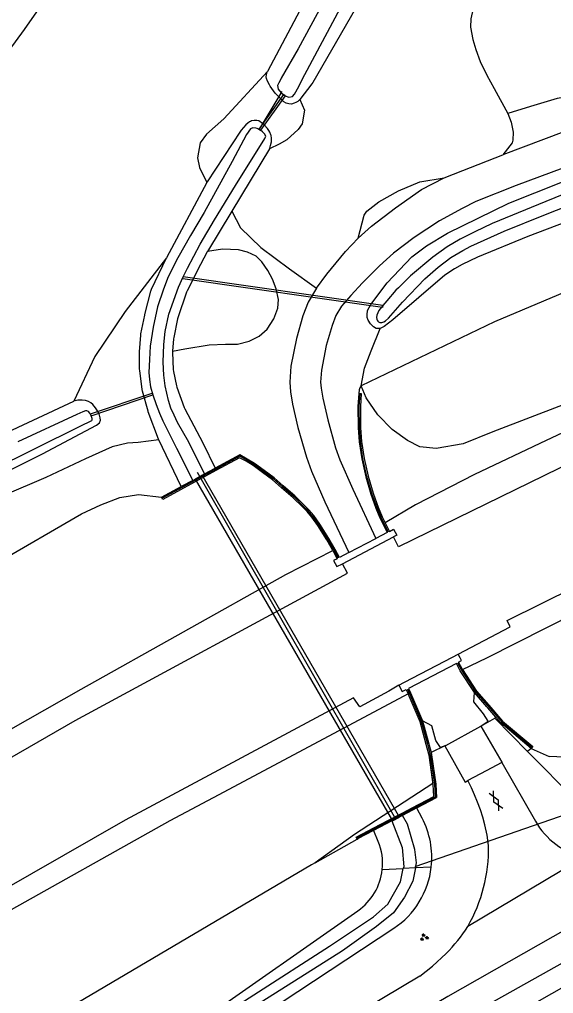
# Model space of a CAD drawing. Extents: x 135990 to 139000, y 393500 to 396000.
# Drawn here: x 136752.1 to 136805.8, y 395687.3 to 395785.4 of the extents above; entities that cross this region are included whole.
import ezdxf

# ---------------------------------------------------------------- set-up
doc = ezdxf.new("R2010")
doc.units = 0
for name, color, linetype in [('gg-afsc-faunaraster', 7, 'Continuous'), ('gg-afsc-muur', 7, 'Continuous'), ('gg-knt-BGT kruinlijn', 7, 'Continuous'), ('gg-knt-bronhoudergrens', 7, 'Continuous'), ('gg-knt-verharding', 7, 'Continuous'), ('gg-kntw-beschoeiing', 7, 'Continuous'), ('gg-kntw-bovenkant insteek waterloop', 7, 'Continuous'), ('gg-kwrk-duiker nz buis', 7, 'Continuous'), ('gg-kwrk-faunavoorziening', 7, 'Continuous'), ('gt-symb-gesloten verharding', 7, 'Continuous'), ('gt-symb-groenvak', 7, 'Continuous'), ('gx-grn-maaiveld', 7, 'Continuous')]:
    doc.layers.add(name, color=color, linetype=linetype)

# ---------------------------------------------------------------- blocks, each defined once
blk = doc.blocks.new('gt0-GESVH1')
at = {"layer": 'gt-symb-gesloten verharding'}
for p, q in [((-0.992, -0.261), (0.008, 0.239)), ((0.008, -0.261), (-0.992, 0.239)), ((0.008, 0.239), (1.008, -0.261)), ((1.008, 0.239), (0.008, -0.261))]:
    blk.add_line(p, q, dxfattribs=at)
blk = doc.blocks.new('gt0-GRVAK')
at = {"layer": 'gt-symb-groenvak'}
for p, q in [((-0.11, 0.189), (-0.228, 0.24)), ((-0.182, 0.153), (0.088, 0.153)), ((-0.091, 0.211), (-0.156, 0.322)), ((-0.047, 0.214), (-0.047, 0.393)), ((-0.004, 0.211), (0.061, 0.322)), ((0.015, 0.189), (0.133, 0.24)), ((0.262, -0.052), (0.197, 0.059)), ((0.305, -0.049), (0.305, 0.13)), ((0.349, -0.052), (0.414, 0.059)), ((-0.245, -0.228), (-0.363, -0.177)), ((-0.318, -0.264), (-0.047, -0.264)), ((-0.226, -0.206), (-0.291, -0.095)), ((-0.183, -0.203), (-0.183, -0.024)), ((-0.139, -0.206), (-0.074, -0.095)), ((-0.12, -0.228), (-0.002, -0.177)), ((0.243, -0.074), (0.125, -0.023)), ((0.17, -0.11), (0.441, -0.11)), ((0.368, -0.074), (0.486, -0.023))]:
    blk.add_line(p, q, dxfattribs=at)

msp = doc.modelspace()

# ---------------------------------------------------------------- linework, layer by layer
at = {"layer": 'gg-afsc-faunaraster'}
msp.add_line((136803.226, 395711.711), (136810.73, 395704.091), dxfattribs=at)
at = {"layer": 'gg-afsc-muur'}
for p, q in [((136790.634, 395705.276), (136789.545, 395704.707)), ((136792.063, 395706.022), (136790.634, 395705.276)), ((136789.545, 395704.707), (136787.726, 395703.757)), ((136787.726, 395703.757), (136786.183, 395702.951))]:
    msp.add_line(p, q, dxfattribs=at)
for points in [[(136796.166, 395720.631), (136796.555, 395719.871), (136797.978, 395717.703), (136799.217, 395716.281), (136800.62, 395714.671), (136803.663, 395712.117)], [(136791.124, 395718.005), (136791.319, 395717.545), (136792.516, 395714.736), (136793.141, 395712.427), (136793.431, 395711.352), (136793.857, 395708.399), (136793.926, 395707.107), (136791.658, 395705.919), (136790.657, 395705.395), (136789.285, 395704.676), (136787.814, 395703.906), (136786.023, 395702.967)]]:
    msp.add_lwpolyline(points, dxfattribs=at)
at = {"layer": 'gg-knt-BGT kruinlijn'}
for p, q in [((136799.121, 395721.128), (136832.637, 395738.111)), ((136796.668, 395719.936), (136799.121, 395721.128)), ((136791.199, 395717.494), (136772.646, 395707.614)), ((136772.646, 395707.614), (136767.209, 395704.723)), ((136767.209, 395704.723), (136744.268, 395691.888))]:
    msp.add_line(p, q, dxfattribs=at)
for points in [[(136853.84, 395764.91), (136846.722, 395762.074), (136839.658, 395759.072), (136834.156, 395756.641), (136827.228, 395753.354), (136819.943, 395749.838), (136812.38, 395746.414), (136805.087, 395743.002), (136797.885, 395739.575), (136791.937, 395736.506), (136788.875, 395734.723)], [(136645.114, 395646.487), (136648.356, 395648.807), (136677.088, 395668.865), (136699.706, 395683.807), (136741.918, 395708.669), (136758.294, 395717.971), (136778.896, 395729.502), (136783.633, 395731.92)]]:
    msp.add_lwpolyline(points, dxfattribs=at)
at = {"layer": 'gg-knt-bronhoudergrens'}
msp.add_line((136808.862, 395701.028), (136797.191, 395694.088), dxfattribs=at)
at = {"layer": 'gg-knt-verharding'}
msp.add_line((136800.618, 395710.609), (136804.012, 395704.701), dxfattribs=at)
for points in [[(136811.741, 395696.447), (136810.424, 395695.698), (136795.197, 395687.033), (136774.799, 395674.937), (136759.213, 395665.03), (136757.373, 395663.827)], [(136792.383, 395689.09), (136793.662, 395690.101), (136795.024, 395691.377)], [(136792.383, 395689.09), (136773.569, 395677.903), (136762.418, 395670.892)]]:
    msp.add_lwpolyline(points, dxfattribs=at)
for centre, radius, start, end in [((136810.663, 395708.445), 7.632, 209.37357, 256.35171), ((136783.691, 395701.906), 15.6, 329.92467, 1.17266), ((136784.426, 395702.07), 15.056, 314.74474, 327.98206)]:
    msp.add_arc(centre, radius, start, end, dxfattribs=at)
at = {"layer": 'gg-kntw-beschoeiing'}
for p, q in [((136786.275, 395746.417), (136786.361, 395747.724)), ((136786.285, 395744.261), (136786.275, 395746.417)), ((136786.393, 395742.869), (136786.285, 395744.261)), ((136786.643, 395741.164), (136786.393, 395742.869)), ((136774.24, 395741.407), (136771.778, 395740.071)), ((136774.947, 395741.01), (136774.24, 395741.407)), ((136775.66, 395740.577), (136774.947, 395741.01)), ((136776.622, 395739.885), (136775.66, 395740.577)), ((136787.046, 395739.361), (136786.643, 395741.164)), ((136771.778, 395740.071), (136766.444, 395737.177)), ((136777.636, 395739.138), (136776.622, 395739.885)), ((136778.545, 395738.342), (136777.636, 395739.138)), ((136787.552, 395737.647), (136787.046, 395739.361)), ((136779.71, 395737.333), (136778.545, 395738.342)), ((136788.066, 395736.231), (136787.552, 395737.647)), ((136780.674, 395736.365), (136779.71, 395737.333)), ((136781.123, 395735.921), (136780.674, 395736.365)), ((136781.612, 395735.362), (136781.123, 395735.921)), ((136788.477, 395735.253), (136788.066, 395736.231)), ((136782.196, 395734.524), (136781.612, 395735.362)), ((136788.763, 395734.667), (136788.477, 395735.253)), ((136789.208, 395733.774), (136788.763, 395734.667)), ((136783.119, 395733.07), (136782.196, 395734.524)), ((136783.742, 395731.98), (136783.119, 395733.07)), ((136784.188, 395731.142), (136783.742, 395731.98))]:
    msp.add_line(p, q, dxfattribs=at)
at = {"layer": 'gg-kntw-bovenkant insteek waterloop'}
for p, q in [((136792.082, 395705.987), (136792.063, 395706.022)), ((136792.6, 395705.002), (136792.082, 395705.987)), ((136787.726, 395703.757), (136787.75, 395703.711)), ((136788.19, 395702.651), (136787.75, 395703.711))]:
    msp.add_line(p, q, dxfattribs=at)
for points in [[(136774.205, 395669.691), (136802.703, 395685.658), (136824.854, 395698.248), (136842.473, 395708.352)], [(136835.96, 395706.982), (136827.533, 395702.073), (136789.229, 395680.607), (136778.691, 395674.751), (136772.689, 395671.151), (136774.205, 395669.691)], [(136768.563, 395679.941), (136772.01, 395682.231), (136789.744, 395693.909)]]:
    msp.add_lwpolyline(points, dxfattribs=at)
at = {"layer": 'gg-kwrk-duiker nz buis'}
for p, q in [((136776.302, 395774.418), (136778.512, 395778.115)), ((136789.971, 395704.892), (136770.006, 395739.774)), ((136791.902, 395700.119), (136810.857, 395706.712))]:
    msp.add_line(p, q, dxfattribs=at)
at = {"layer": 'gg-kwrk-faunavoorziening'}
for p, q in [((136778.815, 395777.686), (136776.34, 395774.21)), ((136788.657, 395756.579), (136768.558, 395759.453)), ((136759.3, 395745.477), (136765.498, 395747.576))]:
    msp.add_line(p, q, dxfattribs=at)
for points in [[(136778.815, 395777.686), (136778.651, 395777.801), (136776.176, 395774.324), (136776.34, 395774.21)], [(136788.657, 395756.579), (136788.629, 395756.381), (136768.53, 395759.254), (136768.558, 395759.453)], [(136759.3, 395745.477), (136759.236, 395745.666), (136765.434, 395747.766), (136765.498, 395747.576)], [(136789.624, 395704.707), (136790.334, 395705.079), (136770.471, 395739.504), (136769.765, 395739.121), (136789.624, 395704.707)]]:
    msp.add_lwpolyline(points, dxfattribs=at)
at = {"layer": 'gx-grn-maaiveld'}
for p, q in [((136777.231, 395772.347), (136773.443, 395766.073)), ((136770.936, 395768.958), (136766.884, 395761.376)), ((136773.443, 395766.073), (136771.002, 395762.03)), ((136736.075, 395736.939), (136757.54, 395746.951)), ((136768.361, 395738.359), (136766.095, 395743.06)), ((136769.517, 395738.986), (136770.711, 395739.635)), ((136770.711, 395739.635), (136771.784, 395740.216)), ((136769.517, 395738.986), (136768.361, 395738.359)), ((136766.384, 395737.286), (136768.361, 395738.359)), ((136784.582, 395730.596), (136789.708, 395733.286)), ((136785.227, 395731.714), (136787.962, 395733.149)), ((136798.53, 395714.261), (136799.918, 395715.07)), ((136799.921, 395715.067), (136799.918, 395715.07)), ((136800.028, 395715.153), (136799.921, 395715.067)), ((136799.921, 395715.067), (136803.226, 395711.711)), ((136794.976, 395712.301), (136798.51, 395714.265)), ((136798.499, 395714.243), (136798.53, 395714.261)), ((136798.53, 395714.261), (136798.51, 395714.265)), ((136794.885, 395712.258), (136793.501, 395711.593)), ((136794.976, 395712.301), (136794.885, 395712.258)), ((136794.885, 395712.258), (136796.943, 395708.626)), ((136803.579, 395712.017), (136803.226, 395711.711)), ((136803.579, 395712.017), (136805.377, 395711.203)), ((136807.708, 395711.111), (136805.377, 395711.203)), ((136796.943, 395708.626), (136797.203, 395708.766)), ((136792.063, 395706.022), (136794.058, 395707.065)), ((136781.844, 395700.498), (136786.066, 395702.885)), ((136786.066, 395702.885), (136786.183, 395702.951)), ((136781.844, 395700.498), (136781.46, 395700.281)), ((136788.591, 395699.811), (136790.712, 395699.918)), ((136791.93, 395699.98), (136790.712, 395699.918)), ((136793.525, 395700.06), (136791.93, 395699.98))]:
    msp.add_line(p, q, dxfattribs=at)
for points in [[(136776.446, 395817.721), (136772.874, 395812.653), (136769.002, 395807.236), (136766.097, 395803.075), (136762.795, 395798.465), (136758.08, 395792.29), (136752.563, 395784.344), (136747.791, 395777.894), (136745.029, 395774.144), (136742.422, 395770.385), (136738.558, 395764.611), (136738.527, 395764.566), (136732.464, 395756.264), (136732.427, 395756.216), (136729.771, 395752.673), (136725.58, 395746.65)], [(136792.006, 395807.106), (136783.515, 395792.387), (136777.033, 395780.126)], [(136793.334, 395806.201), (136792.175, 395804.179), (136786.967, 395794.828), (136783.748, 395789.117), (136780.115, 395782.393), (136778.413, 395779.443), (136778.302, 395779.23), (136778.174, 395778.996), (136778.055, 395778.726), (136778.126, 395778.339), (136778.423, 395777.966), (136778.815, 395777.686)], [(136778.815, 395777.686), (136779.19, 395777.531), (136779.565, 395777.617), (136779.773, 395777.853), (136780.207, 395778.624), (136780.542, 395779.335), (136784.886, 395787.492), (136790.538, 395798.296), (136794.674, 395805.286)], [(136796.069, 395804.335), (136791.998, 395797.079), (136781.588, 395779.016), (136781.508, 395778.896), (136780.283, 395777.306)], [(136805.687, 395797.781), (136804.989, 395796.683), (136803.775, 395795.777), (136802.776, 395794.576), (136798.406, 395787.843), (136797.757, 395786.484), (136797.517, 395785.421), (136797.482, 395784.605), (136797.702, 395783.362), (136797.996, 395782.329), (136798.439, 395781.143), (136799.107, 395779.767), (136799.862, 395778.426), (136801.228, 395775.901)], [(136828.18, 395782.43), (136821.023, 395779.408), (136808.899, 395774.842), (136800.728, 395771.732)], [(136825.146, 395782.21), (136824.138, 395781.783), (136822.885, 395781.156), (136821.471, 395780.44), (136820.529, 395780.043), (136819.577, 395779.656), (136818.749, 395779.39), (136817.756, 395779.092), (136816.702, 395778.988), (136815.766, 395778.978), (136815.201, 395778.993), (136814.101, 395778.958), (136812.282, 395778.633), (136810.989, 395778.26), (136810.178, 395778.047), (136809.379, 395777.923), (136808.519, 395777.785), (136806.183, 395777.403), (136803.498, 395776.61), (136801.228, 395775.901)], [(136777.033, 395780.126), (136772.647, 395775.376), (136770.912, 395773.811), (136770.259, 395772.947), (136770.001, 395771.453), (136770.199, 395770.455), (136770.936, 395768.958)], [(136780.283, 395777.306), (136780.081, 395777.11), (136779.896, 395777.002), (136779.741, 395776.934), (136779.469, 395776.857), (136779.187, 395776.859), (136778.933, 395776.933), (136778.691, 395777.077), (136778.621, 395777.139), (136777.942, 395777.798), (136777.821, 395777.939), (136777.311, 395778.661), (136777.242, 395778.774), (136777.036, 395779.168), (136776.941, 395779.433), (136776.918, 395779.577), (136776.925, 395779.787), (136777, 395780.059), (136777.033, 395780.126)], [(136788.386, 395754.257), (136787.99, 395754.283), (136787.709, 395754.424), (136787.417, 395754.744), (136787.183, 395755.107), (136787.088, 395755.368), (136787.075, 395755.653), (136787.101, 395756.079), (136787.439, 395756.685), (136789.091, 395758.869), (136791.585, 395761.471), (136793.04, 395762.595), (136795.17, 395763.874), (136801.325, 395766.862), (136811.815, 395771.035), (136826.605, 395776.789), (136832.68, 395779.36)], [(136833.935, 395778.504), (136828.9, 395776.495), (136823.41, 395774.371), (136819.003, 395772.693), (136815.334, 395771.225), (136813.038, 395770.292), (136809.072, 395768.676), (136804.303, 395766.742), (136799.661, 395764.818), (136797.927, 395764.006), (136796.44, 395763.262), (136795.118, 395762.482), (136793.686, 395761.451), (136791.441, 395759.572), (136790.214, 395758.359), (136789.963, 395758.111), (136789.06, 395757.067), (136788.657, 395756.579)], [(136780.283, 395777.306), (136780.751, 395776.237), (136780.541, 395774.854), (136780.119, 395774.287), (136778.984, 395773.253), (136778.213, 395772.818), (136777.231, 395772.347)], [(136836.551, 395776.715), (136819.794, 395769.806), (136803.239, 395763.515), (136798.171, 395761.459), (136796.643, 395760.713), (136795.875, 395760.269), (136794.874, 395759.638), (136789.665, 395755.135), (136788.797, 395754.454), (136788.386, 395754.257)], [(136801.228, 395775.901), (136801.551, 395775.035), (136801.762, 395774.023), (136801.739, 395773.218), (136801.656, 395772.957), (136800.728, 395771.732)], [(136777.231, 395772.347), (136777.264, 395772.405), (136777.357, 395772.671), (136777.432, 395773.054), (136777.444, 395773.13), (136777.437, 395773.412), (136777.394, 395773.674), (136777.375, 395773.764), (136777.27, 395774.025), (136777.173, 395774.196), (136777.028, 395774.394), (136776.692, 395774.757), (136776.549, 395774.885), (136776.164, 395775.167), (136775.952, 395775.198), (136775.703, 395775.202), (136775.443, 395775.175), (136775.322, 395775.108), (136775.236, 395775.055), (136775.053, 395774.932), (136774.854, 395774.756), (136774.406, 395774.24), (136774.324, 395774.131), (136770.982, 395769.036), (136770.936, 395768.958)], [(136776.34, 395774.21), (136776.148, 395774.321), (136776.006, 395774.383), (136775.853, 395774.435), (136775.548, 395774.465), (136775.328, 395774.344), (136774.939, 395773.789), (136773.48, 395771.075), (136770.681, 395765.955), (136769.298, 395763.616), (136768.015, 395761.372), (136767.048, 395759.481), (136766.575, 395758.213), (136765.96, 395756.445), (136765.536, 395754.407), (136765.228, 395752.486), (136765.177, 395751.139), (136765.107, 395749.851), (136765.153, 395749.119), (136765.28, 395748.407), (136765.498, 395747.576)], [(136768.558, 395759.453), (136768.98, 395760.354), (136770.272, 395762.745), (136771.69, 395765.208), (136773.808, 395768.649), (136776.783, 395773.379), (136776.857, 395773.62), (136776.743, 395773.861), (136776.53, 395774.07), (136776.34, 395774.21)], [(136842.769, 395772.478), (136835.005, 395769.658), (136815.55, 395761.507), (136812.527, 395760.266), (136799.89, 395754.931), (136786.468, 395748.502)], [(136810.307, 395771.708), (136802.055, 395768.661), (136798.02, 395767.045), (136796.623, 395766.35), (136794.343, 395765.11), (136791.819, 395763.44), (136789.714, 395761.861), (136788.306, 395760.562), (136786.6, 395758.861), (136785.424, 395757.59), (136784.487, 395756.503), (136783.915, 395755.562), (136783.535, 395754.563), (136782.96, 395752.546), (136782.46, 395750.059), (136782.385, 395748.879), (136782.43, 395748.256), (136782.595, 395747.246), (136783.099, 395745.072), (136783.892, 395742.255), (136784.331, 395741.046), (136785.616, 395738.085), (136787.962, 395733.149)], [(136794.814, 395769.42), (136796.709, 395770.175), (136800.728, 395771.732)], [(136786.174, 395763.341), (136787.52, 395764.571), (136789.915, 395766.417), (136792.549, 395768.243), (136794.814, 395769.42)], [(136786.174, 395763.341), (136786.762, 395765.679), (136787.036, 395766.086), (136788.249, 395766.997), (136790.213, 395768.129), (136792.367, 395769.014), (136794.814, 395769.42)], [(136850.076, 395767.492), (136843.515, 395764.344), (136836.512, 395761.319), (136828.43, 395758.39), (136825.956, 395757.191), (136822.607, 395755.09), (136818.156, 395752.155), (136813.313, 395749.659), (136806.789, 395746.583), (136799.723, 395743.884), (136796.744, 395742.647), (136794.028, 395742.188), (136792.386, 395742.357), (136791.12, 395742.98), (136789.588, 395744.098), (136788.155, 395745.582), (136786.988, 395747.304), (136786.468, 395748.502)], [(136788.657, 395756.579), (136788.245, 395756.064), (136788.139, 395755.838), (136788.058, 395755.62), (136788.024, 395755.359), (136788.06, 395755.199), (136788.086, 395755.116), (136788.139, 395755.006), (136788.22, 395754.922), (136788.358, 395754.874), (136788.538, 395754.883), (136788.739, 395754.947), (136788.909, 395755.047), (136789.21, 395755.3), (136790.633, 395756.917), (136792.886, 395759.276), (136794.213, 395760.437), (136795.497, 395761.395), (136796.695, 395762.118), (136797.522, 395762.564), (136800.865, 395764.076), (136804.872, 395765.665), (136808.835, 395767.26)], [(136773.443, 395766.073), (136774.319, 395764.394), (136776.365, 395762.405), (136779.26, 395760.269), (136781.981, 395758.323)], [(136781.981, 395758.323), (136783.03, 395759.745), (136784.896, 395762.019), (136786.174, 395763.341)], [(136767.482, 395751.981), (136768.731, 395752.226), (136771.165, 395752.633), (136772.812, 395752.69), (136774.018, 395752.699), (136775.204, 395752.99), (136776.206, 395753.481), (136777.018, 395754.214), (136777.68, 395755.244), (136778.086, 395756.31), (136778.136, 395757.182), (136777.908, 395758.253), (136777.536, 395759.219), (136777.075, 395760.098), (136776.477, 395760.961), (136775.893, 395761.556), (136775.04, 395761.955), (136774.109, 395762.172), (136772.525, 395762.241), (136771.002, 395762.03)], [(136856.46, 395763.055), (136831.894, 395752.096), (136810.748, 395742.339), (136790.228, 395732.289), (136789.708, 395733.286)], [(136766.884, 395761.376), (136762.726, 395755.97), (136759.666, 395751.453), (136757.54, 395746.951)], [(136766.095, 395743.06), (136766.059, 395743.146), (136765.045, 395745.873), (136765.02, 395745.949), (136764.449, 395747.967), (136764.415, 395748.133), (136764.181, 395750.041), (136764.172, 395750.173), (136764.167, 395751.81), (136764.171, 395751.922), (136764.289, 395753.609), (136764.307, 395753.74), (136764.691, 395755.616), (136764.704, 395755.669), (136765.312, 395758.034), (136765.378, 395758.216), (136766.884, 395761.376)], [(136771.002, 395762.03), (136770.973, 395761.977), (136769.977, 395760.08), (136769.948, 395760.024), (136768.96, 395758.043), (136768.904, 395757.908), (136768.026, 395755.352), (136767.993, 395755.231), (136767.6, 395753.368), (136767.581, 395753.239), (136767.482, 395751.981)], [(136770.711, 395739.635), (136769.112, 395742.833), (136767.99, 395744.82), (136767.638, 395745.532), (136767.326, 395746.26), (136767.092, 395747.005), (136766.754, 395748.488), (136766.6, 395749.583), (136766.551, 395750.881), (136766.611, 395752.646), (136766.753, 395753.97), (136767.111, 395755.694), (136768.084, 395758.424), (136768.558, 395759.453)], [(136781.981, 395758.323), (136781.131, 395756.924), (136780.603, 395755.536), (136779.958, 395753.273), (136779.393, 395750.464), (136779.291, 395748.866), (136779.362, 395747.894), (136779.565, 395746.648), (136780.108, 395744.305), (136780.952, 395741.31), (136781.461, 395739.905), (136782.805, 395736.808), (136785.227, 395731.714)], [(136796.246, 395721.496), (136801.463, 395724.232), (136801.179, 395724.876), (136824.943, 395736.665), (136849.132, 395747.759), (136867.504, 395755.527)], [(136786.468, 395748.502), (136786.799, 395750.281), (136787.472, 395752.016), (136788.386, 395754.257)], [(136767.482, 395751.981), (136767.48, 395751.86), (136767.541, 395750.131), (136767.566, 395749.94), (136767.897, 395748.481), (136767.931, 395748.365), (136768.664, 395746.317), (136768.723, 395746.185), (136770.538, 395742.763), (136771.784, 395740.216)], [(136786.468, 395748.502), (136786.326, 395748.291), (136786.272, 395748.107), (136786.236, 395747.732)], [(136765.498, 395747.576), (136765.838, 395746.612), (136766.155, 395745.754), (136766.494, 395744.975), (136767.868, 395742.215), (136769.517, 395738.986)], [(136786.236, 395747.732), (136786.15, 395746.421), (136786.16, 395744.256), (136786.269, 395742.855), (136786.52, 395741.141), (136786.924, 395739.329), (136787.433, 395737.608), (136787.949, 395736.185), (136788.363, 395735.201), (136788.651, 395734.612), (136789.086, 395733.739), (136787.962, 395733.149)], [(136786.236, 395747.732), (136786.485, 395747.716), (136786.4, 395746.413), (136786.41, 395744.266), (136786.517, 395742.883), (136786.766, 395741.186), (136787.167, 395739.392), (136787.67, 395737.686), (136788.182, 395736.276), (136788.59, 395735.305), (136788.875, 395734.723)], [(136746.489, 395737.706), (136754.391, 395741.644), (136759.842, 395744.536), (136760.132, 395744.788), (136760.22, 395745.036), (136760.2, 395745.271), (136760.181, 395745.4), (136760.089, 395745.666), (136759.879, 395746.086), (136759.743, 395746.291), (136759.466, 395746.615), (136759.267, 395746.792), (136759.014, 395746.916), (136758.73, 395747.007), (136758.68, 395747.022), (136758.401, 395747.056), (136757.95, 395747.046), (136757.81, 395747.034), (136757.54, 395746.951)], [(136749.159, 395739.965), (136758.17, 395744.426), (136759.347, 395745.009), (136759.401, 395745.069), (136759.393, 395745.211), (136759.3, 395745.477)], [(136759.3, 395745.477), (136759.153, 395745.76), (136759.029, 395745.917), (136758.872, 395745.993), (136758.723, 395745.969), (136758.461, 395745.889), (136757.833, 395745.599), (136751.9, 395742.852)], [(136766.095, 395743.06), (136764.037, 395742.801), (136762.947, 395742.73), (136761.404, 395742.356), (136758.712, 395741.141), (136754.734, 395739.289), (136750.568, 395737.504)], [(136785.227, 395731.714), (136784.288, 395731.22), (136783.851, 395732.04), (136783.226, 395733.135), (136782.3, 395734.593), (136781.711, 395735.439), (136781.214, 395736.007), (136780.762, 395736.453), (136779.795, 395737.425), (136778.627, 395738.436), (136777.714, 395739.235), (136776.696, 395739.986), (136775.729, 395740.681), (136775.01, 395741.117), (136774.241, 395741.55), (136771.784, 395740.216)], [(136783.633, 395731.92), (136783.012, 395733.006), (136782.092, 395734.454), (136781.513, 395735.285), (136781.032, 395735.836), (136780.586, 395736.276), (136779.625, 395737.242), (136778.463, 395738.248), (136777.557, 395739.04), (136776.548, 395739.784), (136775.591, 395740.472), (136774.884, 395740.902), (136774.239, 395741.264), (136771.837, 395739.961), (136766.503, 395737.067), (136766.384, 395737.286)], [(136633.674, 395648.368), (136636.031, 395650.541), (136652.306, 395663.857), (136676.507, 395684.753), (136691.853, 395696.159), (136702.779, 395703.301), (136719.11, 395713.585), (136749.745, 395730.639), (136758.306, 395735.614), (136760.266, 395736.534), (136762.166, 395737.264), (136764.045, 395737.572), (136766.384, 395737.286)], [(136788.875, 395734.723), (136789.307, 395733.855), (136789.73, 395734.077), (136790.05, 395733.466), (136789.708, 395733.286)], [(136783.633, 395731.92), (136784.069, 395731.098), (136783.697, 395730.911), (136784.018, 395730.3), (136784.582, 395730.596)], [(136561.779, 395572.492), (136580.224, 395589.356), (136601.999, 395608.116), (136630.463, 395630.764), (136657.754, 395651.321), (136683.076, 395669.103), (136710.588, 395686.969), (136732.228, 395700.161), (136757.672, 395714.826), (136785.084, 395729.633), (136784.582, 395730.596)], [(136790.254, 395718.369), (136790.844, 395718.676), (136795.677, 395721.2), (136796.246, 395721.496)], [(136796.668, 395719.936), (136796.282, 395720.69), (136796.583, 395720.848), (136796.446, 395721.112), (136796.246, 395721.496)], [(136797.874, 395717.624), (136796.442, 395719.806), (136796.05, 395720.572), (136791.244, 395718.056), (136791.439, 395717.596), (136792.639, 395714.779)], [(136796.668, 395719.936), (136798.082, 395717.782), (136799.315, 395716.366), (136800.711, 395714.764), (136803.747, 395712.217), (136803.579, 395712.017)], [(136790.254, 395718.369), (136789.261, 395717.787), (136786.328, 395716.201), (136785.714, 395717.11), (136762.722, 395704.794), (136737.608, 395690.436), (136707.744, 395672.142), (136676.42, 395651.04), (136645.768, 395628.792), (136620.621, 395609.077), (136597.477, 395589.796), (136572.89, 395567.998)], [(136790.254, 395718.369), (136790.589, 395717.726), (136791.004, 395717.954), (136791.199, 395717.494)], [(136793.274, 395711.434), (136793.016, 395712.393), (136792.393, 395714.693), (136791.199, 395717.494)], [(136798.51, 395714.265), (136799.258, 395714.741), (136798.768, 395715.5), (136797.794, 395716.706), (136797.874, 395717.624)], [(136800.028, 395715.153), (136799.21, 395716.091), (136799.119, 395716.196), (136797.874, 395717.624)], [(136803.579, 395712.017), (136800.529, 395714.578), (136800.028, 395715.153)], [(136792.639, 395714.779), (136793.266, 395712.461), (136793.298, 395712.345), (136793.501, 395711.593)], [(136794.976, 395712.301), (136794.467, 395712.086), (136793.973, 395712.806), (136793.578, 395714.268), (136792.639, 395714.779)], [(136798.499, 395714.243), (136800.617, 395710.611), (136800.618, 395710.609)], [(136793.274, 395711.434), (136793.675, 395708.466), (136785.798, 395703.335), (136781.844, 395700.498)], [(136786.066, 395702.885), (136785.963, 395703.082), (136787.754, 395704.021), (136789.225, 395704.791), (136790.597, 395705.51), (136791.598, 395706.034), (136793.792, 395707.183), (136793.727, 395708.386), (136793.303, 395711.326), (136793.274, 395711.434)], [(136793.501, 395711.593), (136793.559, 395711.378), (136793.987, 395708.412), (136794.058, 395707.065)], [(136800.618, 395710.609), (136799.062, 395709.769), (136797.203, 395708.766)], [(136798.917, 395704.316), (136798.707, 395705.084), (136798.466, 395705.844), (136798.195, 395706.593), (136797.893, 395707.33), (136797.563, 395708.055), (136797.203, 395708.766)], [(136791.93, 395699.98), (136792.036, 395700.496), (136791.861, 395701.831), (136791.129, 395704.375), (136790.634, 395705.276)], [(136789.545, 395704.707), (136790.582, 395702.048), (136790.749, 395700.101), (136790.712, 395699.918)], [(136799.288, 395702.225), (136799.139, 395703.278), (136798.917, 395704.316)], [(136781.46, 395700.281), (136742.623, 395677.373), (136712.788, 395658.068), (136691.958, 395643.83), (136634.801, 395596.306), (136612.266, 395576.516), (136589.609, 395553.9)], [(136760.443, 395677.431), (136783.298, 395692.119), (136787.719, 395695.067), (136789.137, 395696.346), (136790.443, 395698.599), (136790.712, 395699.918)], [(136791.93, 395699.98), (136791.655, 395698.636), (136790.842, 395697.044), (136789.716, 395695.473), (136788.005, 395694.085), (136784.574, 395691.637), (136767.638, 395680.956), (136760.972, 395676.548)], [(136760.04, 395678.104), (136770.4, 395684.661), (136786.142, 395695.681)]]:
    msp.add_lwpolyline(points, dxfattribs=at)
for centre, radius, start, end in [((136785.054, 395701.032), 8.526, 353.45374, 27.74917), ((136782.831, 395700.446), 5.795, 353.70963, 22.36412), ((136782.818, 395700.443), 5.807, 304.91319, 353.75278), ((136785.048, 395701.033), 8.533, 303.39215, 353.45003)]:
    msp.add_arc(centre, radius, start, end, dxfattribs=at)

# ---------------------------------------------------------------- block references
at = {"layer": 'gt-symb-gesloten verharding', "rotation": -61.89717643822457}
msp.add_blockref('gt0-GESVH1', (136800.054, 395706.741), dxfattribs=at)
at = {"layer": 'gt-symb-groenvak'}
msp.add_blockref('gt0-GRVAK', (136792.795, 395692.997), dxfattribs=at)

doc.saveas('drawing.dxf')
